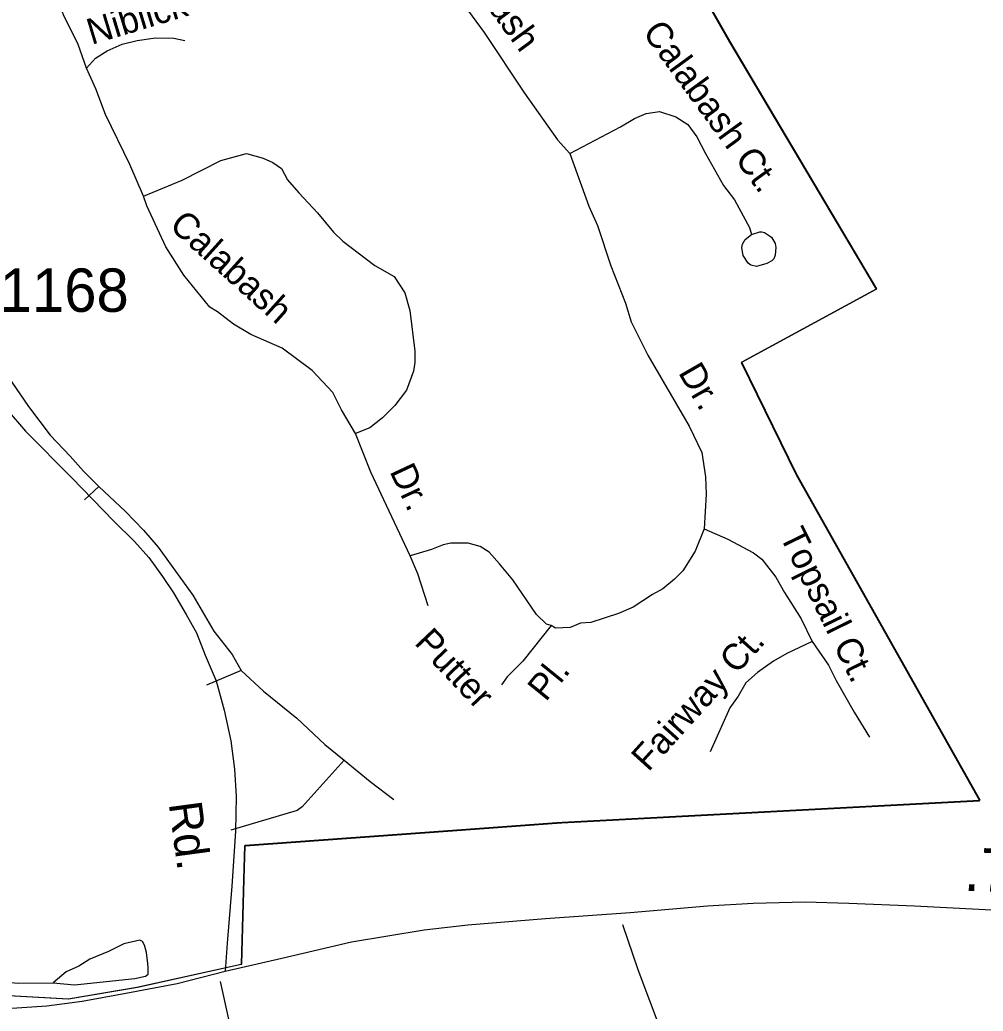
# Model space of a CAD drawing. Extents: x 2104537 to 2336408, y 34176 to 229611.
# Drawn here: x 2127091 to 2129867, y 51236 to 54094 of the extents above; entities that cross this region are included whole.
import ezdxf

# ---------------------------------------------------------------- set-up
doc = ezdxf.new("R2010")
doc.units = 0
for name, color, linetype in [('Exist Boundary Political City Limit New', 7, 'Continuous'), ('Exist Road Non-System Type 51', 7, 'Continuous'), ('Exist Road Non-System Type 51 Label', 7, 'Continuous'), ('Exist Road Primary NC Attributed', 7, 'Continuous'), ('Exist Road Primary NC Mileage Hundredths English Label', 7, 'Continuous'), ('Exist Road Secondary Type 51 Attributed', 7, 'Continuous'), ('Exist Road Secondary Type 51 Label', 7, 'Continuous'), ('Exist Road Secondary Type 51 Number Label', 7, 'Continuous'), ('Map Preparation Boundary City Limit Buffer Line', 7, 'Continuous')]:
    doc.layers.add(name, color=color, linetype=linetype)

msp = doc.modelspace()

# ---------------------------------------------------------------- linework, layer by layer
at = {"layer": 'Exist Boundary Political City Limit New'}
for p, q in [((2129171.2, 53106.9), (2129558.5, 53317)), ((2129558.5, 53317), (2129171.2, 53106.9))]:
    msp.add_line(p, q, dxfattribs=at)
for points in [[(2128090.8, 55866.1), (2128089, 55865), (2128649.2, 54882.5), (2129135.5, 54029.6), (2129558.5, 53317)], [(2129558.5, 53317), (2129560.2, 53318), (2129137.2, 54030.7), (2128651, 54883.6), (2128090.8, 55866.1)], [(2129171.2, 53106.9), (2129169.5, 53105.8), (2129327.8, 52782.2), (2129855.5, 51844)], [(2129855.5, 51844), (2129857.8, 51844.1), (2129329.5, 52783.3), (2129171.2, 53106.9)], [(2127740, 51712.8), (2128324, 51755.3), (2128637.8, 51778.1), (2128652, 51779.2), (2129856, 51843), (2129855.5, 51844)], [(2129855.5, 51844), (2128653.8, 51780.3), (2128637.8, 51779.1), (2128324, 51756.3), (2127740, 51713.8), (2127740, 51712.8)], [(2127728.2, 51371.6), (2127730, 51372), (2127737, 51617.2), (2127740, 51712.8)], [(2127740, 51712.8), (2127738.2, 51712.7), (2127735.2, 51616.1), (2127728.2, 51371.6)], [(2125346.5, 51404.6), (2125345.8, 51405.3), (2125524.8, 51427.7), (2125666.8, 51421.3), (2126033.8, 51383.4), (2126562.5, 51309.4), (2127231.2, 51271.7), (2127429.8, 51305.9), (2127728.2, 51371.6)], [(2127728.2, 51371.6), (2127728.2, 51370.8), (2127428, 51304.8), (2127229.5, 51270.6), (2126560.8, 51308.3), (2126032, 51382.3), (2125665, 51420.2), (2125523, 51426.5), (2125346.5, 51404.6)]]:
    msp.add_lwpolyline(points, dxfattribs=at)
at = {"layer": 'Exist Road Non-System Type 51'}
for p, q in [((2127276.5, 52710.3), (2127318.2, 52748.5)), ((2127728.6, 52218.2), (2127628.7, 52175.9))]:
    msp.add_line(p, q, dxfattribs=at)
for points in [[(2128071, 54415.7), (2128161, 54369.9), (2128211.2, 54336.2), (2128273.6, 54268.7), (2128428.3, 54057.3), (2128545.3, 53881.8), (2128639.9, 53748.1), (2128675.9, 53708.3)], [(2127446.6, 53585.1), (2127408, 53676.7), (2127337.6, 53820.5), (2127309.2, 53894.2), (2127282.8, 53954.1), (2127258.5, 54022.2), (2127216.2, 54108), (2127202.2, 54146), (2127163.6, 54221.6), (2127121.7, 54275.5)], [(2127282.8, 53954.1), (2127308.8, 53982.8), (2127341.8, 54004.5), (2127385.1, 54023.8), (2127428.4, 54034.1), (2127482, 54042.1), (2127534.4, 54040.9), (2127566.3, 54034.1)], [(2128675.9, 53708.3), (2128821.7, 53784.9), (2128861.6, 53809.1), (2128895.3, 53823.2), (2128933.5, 53829.3), (2128981.4, 53813.7), (2129015.5, 53792), (2129041.7, 53756.1), (2129066, 53708), (2129118.4, 53616.4), (2129150.4, 53574.5), (2129192.8, 53494.6), (2129199, 53474.8)], [(2127446.6, 53585.1), (2127558.4, 53631.5), (2127670.1, 53688.1), (2127744, 53708.3), (2127792, 53694.6), (2127819.9, 53682.5), (2127844.2, 53664.7), (2127862.3, 53632.8), (2127894.4, 53594.8), (2127948.7, 53537.3), (2127994.9, 53481.3), (2128021, 53455.5), (2128113.5, 53385.8), (2128169.6, 53354.2), (2128199.9, 53306.4), (2128214, 53256.2), (2128228.4, 53138.5), (2128228.5, 53106.3), (2128224.7, 53080.5), (2128204.9, 53026.4), (2128171.3, 52982.1), (2128135.5, 52946), (2128099.5, 52917.9), (2128057.5, 52901.6)], [(2128675.9, 53708.3), (2128730.7, 53556.7), (2128754.9, 53500.7), (2128793.3, 53384.8), (2128835.9, 53277), (2128852.2, 53223.2), (2128900.6, 53127.5), (2129019.3, 52922.1), (2129055.6, 52846.2), (2129066, 52776.1), (2129068.4, 52726.2), (2129062.8, 52626.2)], [(2128057.5, 52901.6), (2128017.1, 52969.6), (2127992.8, 53019.3), (2127932.7, 53083.2), (2127846.3, 53146.9), (2127756.2, 53186.3), (2127706.2, 53216.2), (2127660, 53251.8), (2127638, 53265.7), (2127563.6, 53357.4), (2127511.1, 53439.1), (2127456.6, 53557), (2127446.6, 53585.1)], [(2129199, 53474.8), (2129222.8, 53482.8), (2129229, 53482.7), (2129236.8, 53480.9), (2129256.9, 53467.1), (2129267.1, 53448.8), (2129269.1, 53437), (2129267.1, 53415), (2129263.3, 53404.9), (2129257.2, 53398.8), (2129243.3, 53390.9), (2129213.3, 53382.6), (2129197.3, 53386.5), (2129189.2, 53392.6), (2129175.2, 53414.5), (2129171, 53436.6), (2129173.2, 53446.7), (2129181, 53460.7), (2129199, 53474.8)], [(2126901.8, 53290.5), (2126958.4, 53196.8), (2126994.4, 53143), (2127030.7, 53101.3), (2127115.3, 52979.5), (2127177.7, 52896), (2127235.9, 52836.1), (2127274.1, 52792.4), (2127318.2, 52748.5)], [(2128215.1, 52548.4), (2128101.9, 52789.8), (2128057.5, 52901.6)], [(2127318.2, 52748.5), (2127394.6, 52676.8), (2127446.7, 52623), (2127489.1, 52573.3), (2127589.4, 52435.5), (2127650.1, 52332), (2127702.3, 52264), (2127728.6, 52218.2)], [(2129062.8, 52626.2), (2129037, 52562.1), (2129001.1, 52505.7), (2128977.3, 52481.9), (2128943.3, 52453.6), (2128913.5, 52437.5), (2128857.6, 52401.2), (2128815.6, 52382.9), (2128736, 52356.6), (2128705.8, 52354.5), (2128676, 52342.3), (2128634, 52340.2), (2128622, 52348.3), (2128608, 52352.2), (2128579.6, 52380), (2128511.3, 52479.7), (2128473.2, 52525.4), (2128443, 52559.5), (2128417.1, 52575.4), (2128382.8, 52585.2), (2128332.9, 52584.9), (2128310.8, 52580.7), (2128277.1, 52566.6), (2128215.1, 52548.4)], [(2129062.8, 52626.2), (2129130.8, 52596.4), (2129204.9, 52556.9), (2129229.1, 52538.7), (2129269.1, 52487), (2129293.6, 52443.3), (2129342, 52367.2), (2129374.2, 52301.6)], [(2128267.7, 52404.7), (2128237.4, 52496.5), (2128215.1, 52548.4)], [(2128622, 52348.3), (2128540.2, 52245.4), (2128494.7, 52199.8), (2128478.7, 52177)], [(2129374.2, 52301.6), (2129300.3, 52267.3), (2129262.5, 52245), (2129216.6, 52212.8), (2129182.5, 52182.6), (2129160.8, 52144.6), (2129136.8, 52110.6), (2129079.6, 51984.1)], [(2129374.2, 52301.6), (2129420.4, 52233.8), (2129442.5, 52189.7), (2129494.9, 52098.1), (2129539.1, 52026.4)], [(2127728.6, 52218.2), (2127792.8, 52158.6), (2127889.1, 52080.9), (2127969.3, 52005.2), (2128025.5, 51959.5)], [(2128025.5, 51959.5), (2127904.1, 51825), (2127890.2, 51815.1), (2127698.4, 51758.1)], [(2128025.5, 51959.5), (2128099.8, 51898), (2128168, 51846.2)], [(2128973.4, 51087.7), (2128872.2, 51355.5), (2128827.8, 51485.3)], [(2127459.1, 51374.1), (2127456, 51405.1), (2127450.2, 51426.9), (2127444.1, 51436.9), (2127436, 51441), (2127389.9, 51430.7), (2127346.1, 51408.6), (2127292.2, 51386.3), (2127260.3, 51366.3), (2127224.3, 51350.2), (2127186.6, 51317.8)], [(2127186.6, 51317.8), (2127248.5, 51312), (2127422.4, 51331), (2127452.4, 51337), (2127460.4, 51343), (2127460.4, 51361.1), (2127459.1, 51374.1)], [(2126908.5, 51322.7), (2126962.5, 51322.8), (2127040.6, 51321.3), (2127086.5, 51317.5), (2127186.6, 51317.8)], [(2127668.3, 51322), (2127717.4, 51096.2), (2127756, 50954.4), (2127772.3, 50912.4)]]:
    msp.add_lwpolyline(points, dxfattribs=at)
at = {"layer": 'Exist Road Primary NC Attributed'}
for points in [[(2127682, 51351.3), (2127845.6, 51389.1), (2128045.9, 51436.5), (2128256, 51470.5), (2128381.8, 51485.3), (2128605.2, 51503.1), (2128849.1, 51520.8), (2129072.5, 51540.1), (2129204.2, 51547.5), (2129353.7, 51551.9), (2129479.5, 51547.5), (2129668.9, 51540.1), (2129984, 51523.8), (2130262.2, 51509), (2130377.6, 51506), (2130482.7, 51504.6), (2130599.6, 51509), (2130715.2, 51510.5), (2130822.6, 51516.6), (2130938.6, 51528.4), (2131400, 51657.2)], [(2125344.6, 51402.5), (2125432.7, 51411.3), (2125514.1, 51412.8), (2125602.9, 51412.8), (2125663.4, 51408.4), (2125795.1, 51395.1), (2125991.9, 51365.5), (2126312.9, 51324), (2126500.8, 51298.8), (2126787.8, 51257.4), (2126919.5, 51245.5), (2127052.7, 51244.1), (2127168.4, 51251.5), (2127270.5, 51264.8), (2127396.3, 51288.5), (2127544.3, 51316.6), (2127682, 51351.3)]]:
    msp.add_lwpolyline(points, dxfattribs=at)
at = {"layer": 'Exist Road Secondary Type 51 Attributed'}
msp.add_lwpolyline([(2127000.4, 53031), (2127106.9, 52908.1), (2127240.1, 52773.4), (2127361.4, 52649), (2127420.6, 52589.8), (2127462, 52543.9), (2127502, 52489.1), (2127533.1, 52441.8), (2127570, 52379.6), (2127599.6, 52326.3), (2127624.8, 52262.5), (2127655.9, 52188.5), (2127679.5, 52104.1), (2127698.8, 52015.3), (2127709.1, 51933.9), (2127713.6, 51855.4), (2127712.1, 51754.7), (2127701.7, 51596.3), (2127688.4, 51432), (2127682, 51351.3)], dxfattribs=at)
at = {"layer": 'Map Preparation Boundary City Limit Buffer Line'}
for p, q in [((2129171.2, 53106.9), (2129558.5, 53317)), ((2129558.5, 53317), (2129171.2, 53106.9))]:
    msp.add_line(p, q, dxfattribs=at)
for points in [[(2128090.8, 55866.1), (2128089, 55865), (2128649.2, 54882.5), (2129135.5, 54029.6), (2129558.5, 53317)], [(2129558.5, 53317), (2129560.2, 53318), (2129137.2, 54030.7), (2128651, 54883.6), (2128090.8, 55866.1)], [(2129171.2, 53106.9), (2129169.5, 53105.8), (2129327.8, 52782.2), (2129855.5, 51844)], [(2129855.5, 51844), (2129857.8, 51844.1), (2129329.5, 52783.3), (2129171.2, 53106.9)], [(2127740, 51712.8), (2128324, 51755.3), (2128637.8, 51778.1), (2128652, 51779.2), (2129856, 51843), (2129855.5, 51844)], [(2129855.5, 51844), (2128653.8, 51780.3), (2128637.8, 51779.1), (2128324, 51756.3), (2127740, 51713.8), (2127740, 51712.8)], [(2127728.2, 51371.6), (2127730, 51372), (2127737, 51617.2), (2127740, 51712.8)], [(2127740, 51712.8), (2127738.2, 51712.7), (2127735.2, 51616.1), (2127728.2, 51371.6)], [(2125346.5, 51404.6), (2125345.8, 51405.3), (2125524.8, 51427.7), (2125666.8, 51421.3), (2126033.8, 51383.4), (2126562.5, 51309.4), (2127231.2, 51271.7), (2127429.8, 51305.9), (2127728.2, 51371.6)], [(2127728.2, 51371.6), (2127728.2, 51370.8), (2127428, 51304.8), (2127229.5, 51270.6), (2126560.8, 51308.3), (2126032, 51382.3), (2125665, 51420.2), (2125523, 51426.5), (2125346.5, 51404.6)]]:
    msp.add_lwpolyline(points, dxfattribs=at)

# ---------------------------------------------------------------- texts
at = {"layer": 'Exist Road Non-System Type 51 Label'}
for s, rotation, p in [('Calabash', 306.2073, (2128284.3, 54337.4)), ('Niblick Ct.', 16.8353, (2127297.3, 54021)), ('Calabash Ct.', 306.1026, (2128882.8, 54057.4)), ('Calabash', 318.0255, (2127518, 53496)), ('Dr.', 300.0331, (2128986.5, 53077.2)), ('Dr.', 295.1102, (2128155, 52792.5)), ('Topsail Ct.', 296.1474, (2129278.9, 52607.3)), ('Putter', 313.4427, (2128225, 52296.3)), ('Fairway Ct.', 47.8879, (2128901.7, 51924)), ('Pl.', 50.9899, (2128606.1, 52126))]:
    msp.add_text(s, height=75, rotation=rotation, dxfattribs=at).set_placement(p)
at = {"layer": 'Exist Road Primary NC Mileage Hundredths English Label'}
msp.add_text('.71', height=125, rotation=357.7619, dxfattribs=at).set_placement((2129809.7, 51583.6))
at = {"layer": 'Exist Road Secondary Type 51 Label'}
msp.add_text('Rd.', height=95, rotation=277.6811, dxfattribs=at).set_placement((2127519.4, 51834.9))
at = {"layer": 'Exist Road Secondary Type 51 Number Label'}
msp.add_text('1168', height=125, dxfattribs=at).set_placement((2127032.6, 53251.9))

doc.saveas('drawing.dxf')
